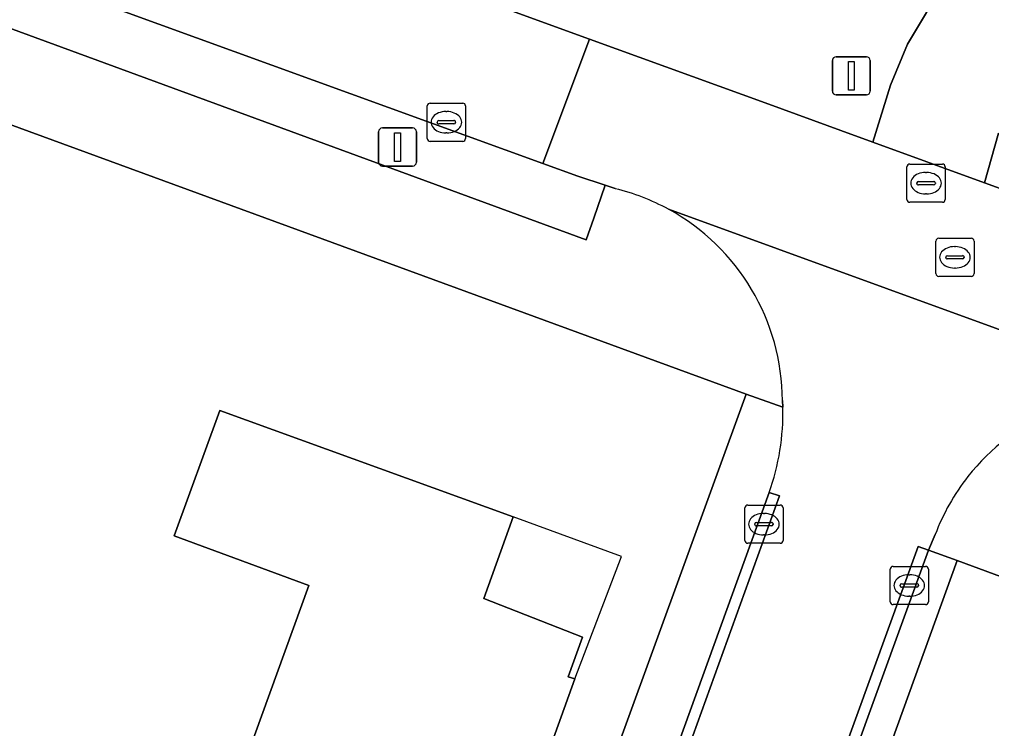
# Model space of a CAD drawing. Extents: x 155275 to 156265, y 382654 to 383635.
# Drawn here: x 155785.04 to 155810.5, y 383038.94 to 383057.5 of the extents above; entities that cross this region are included whole.
import ezdxf

# ---------------------------------------------------------------- set-up
doc = ezdxf.new("R2010")
doc.units = 0
for name, color, linetype in [('IMGEO_Berm_groen', 7, 'Continuous'), ('IMGEO_Erf', 7, 'Continuous'), ('IMGEO_Fietspad_gesloten', 7, 'Continuous'), ('IMGEO_Groenvoorziening', 7, 'Continuous'), ('IMGEO_Haag', 7, 'Continuous'), ('IMGEO_Kolk', 7, 'Continuous'), ('IMGEO_Lichtmast', 7, 'Continuous'), ('IMGEO_Pand', 7, 'Continuous'), ('IMGEO_Pand_overbouw', 7, 'Continuous'), ('IMGEO_Rijbaan_lokaal_gesloten', 7, 'Continuous'), ('IMGEO_Rijbaan_lokaal_open', 7, 'Continuous'), ('IMGEO_Rioolput', 7, 'Continuous'), ('IMGEO_Verkeersbordpaal', 7, 'Continuous'), ('IMGEO_Voetpad_open', 7, 'Continuous')]:
    doc.layers.add(name, color=color, linetype=linetype)

msp = doc.modelspace()

# ---------------------------------------------------------------- linework, layer by layer
at = {"layer": 'IMGEO_Berm_groen'}
for points in [[(155788.299, 383061.225), (155799.971, 383056.982), (155804.664, 383055.276), (155806.554, 383054.589), (155807.393, 383054.284), (155807.851, 383055.78), (155808.304, 383056.85), (155808.799, 383057.679), (155810.181, 383059.245)], [(155810.687, 383054.516), (155810.316, 383053.221), (155820.623, 383049.474), (155903.042, 383019.512), (155914.541, 383015.332), (155914.714, 383015.883)]]:
    msp.add_lwpolyline(points, dxfattribs=at)
at = {"layer": 'IMGEO_Erf'}
for points in [[(155804.077, 383047.694), (155783.265, 383055.306)], [(155794.439, 383021.231), (155804.077, 383047.694)]]:
    msp.add_lwpolyline(points, dxfattribs=at)
msp.add_lwpolyline([(155792.025, 383036.51), (155791.923, 383036.56), (155790.575, 383037.044), (155792.624, 383042.685), (155789.094, 383043.981), (155790.287, 383047.258), (155797.973, 383044.48), (155797.2, 383042.343), (155799.789, 383041.327), (155799.415, 383040.292), (155799.586, 383040.236), (155794.989, 383027.456), (155794.16, 383027.733), (155794.856, 383029.61), (155790.145, 383031.303)], close=True, dxfattribs=at)
at = {"layer": 'IMGEO_Fietspad_gesloten'}
msp.add_lwpolyline([(155810.181, 383059.245), (155808.799, 383057.679), (155808.304, 383056.85), (155807.851, 383055.78), (155807.393, 383054.284), (155810.316, 383053.221), (155810.687, 383054.516)], dxfattribs=at)
at = {"layer": 'IMGEO_Groenvoorziening'}
msp.add_lwpolyline([(155784.165, 383057.496), (155799.887, 383051.728), (155800.085, 383052.3), (155800.383, 383053.161), (155799.667, 383053.396), (155798.751, 383053.725), (155785.634, 383058.493)], dxfattribs=at)
msp.add_lwpolyline([(155813.643, 383041.841), (155809.6, 383043.335), (155807.624, 383037.887), (155807.792, 383037.834), (155811.666, 383036.391)], close=True, dxfattribs=at)
at = {"layer": 'IMGEO_Haag'}
msp.add_lwpolyline([(155784.165, 383057.496), (155799.887, 383051.728), (155800.085, 383052.3), (155800.383, 383053.161), (155799.667, 383053.396), (155798.751, 383053.725), (155785.634, 383058.493)], dxfattribs=at)
at = {"layer": 'IMGEO_Kolk'}
for p, q in [((155795.723, 383054.38), (155795.723, 383055.232)), ((155795.798, 383055.306), (155796.65, 383055.306)), ((155796.211, 383055.086), (155796.236, 383055.086)), ((155796.724, 383055.232), (155796.724, 383054.38)), ((155796.025, 383054.849), (155796.423, 383054.849)), ((155795.982, 383054.8), (155795.982, 383054.812)), ((155796.42, 383054.763), (155796.022, 383054.763)), ((155796.466, 383054.812), (155796.466, 383054.8)), ((155796.65, 383054.306), (155795.798, 383054.306)), ((155796.234, 383054.526), (155796.209, 383054.526)), ((155804.039, 383043.861), (155804.039, 383044.713)), ((155804.114, 383044.787), (155804.966, 383044.787)), ((155805.04, 383044.713), (155805.04, 383043.861)), ((155804.527, 383044.567), (155804.552, 383044.567)), ((155804.298, 383044.281), (155804.298, 383044.293)), ((155804.736, 383044.244), (155804.338, 383044.244)), ((155804.341, 383044.33), (155804.739, 383044.33)), ((155804.782, 383044.293), (155804.782, 383044.281)), ((155804.55, 383044.007), (155804.525, 383044.007)), ((155804.966, 383043.787), (155804.114, 383043.787)), ((155807.846, 383042.257), (155807.846, 383043.109)), ((155807.921, 383043.183), (155808.773, 383043.183)), ((155808.847, 383043.109), (155808.847, 383042.257)), ((155808.334, 383042.963), (155808.359, 383042.963)), ((155808.105, 383042.677), (155808.105, 383042.689)), ((155808.543, 383042.64), (155808.145, 383042.64)), ((155808.148, 383042.726), (155808.546, 383042.726)), ((155808.589, 383042.689), (155808.589, 383042.677)), ((155808.357, 383042.403), (155808.332, 383042.403)), ((155808.773, 383042.183), (155807.921, 383042.183))]:
    msp.add_line(p, q, dxfattribs=at)
for points in [[(155795.723, 383054.38), (155795.723, 383055.232)], [(155795.798, 383055.306), (155796.65, 383055.306)], [(155796.724, 383055.232), (155796.724, 383054.38)], [(155796.65, 383054.306), (155795.798, 383054.306)], [(155804.039, 383043.861), (155804.039, 383044.713)], [(155804.114, 383044.787), (155804.966, 383044.787)], [(155805.04, 383044.713), (155805.04, 383043.861)], [(155804.966, 383043.787), (155804.114, 383043.787)], [(155807.846, 383042.257), (155807.846, 383043.109)], [(155807.921, 383043.183), (155808.773, 383043.183)], [(155808.847, 383043.109), (155808.847, 383042.257)], [(155808.773, 383042.183), (155807.921, 383042.183)]]:
    msp.add_lwpolyline(points, dxfattribs=at)
for centre, radius, start, end in [((155795.8, 383055.23), 0.0765, 91.552, 178.448), ((155795.8, 383055.23), 0.0765, 91.552, 178.448), ((155796.648, 383055.23), 0.0765, 1.552, 88.448), ((155796.648, 383055.23), 0.0765, 1.552, 88.448), ((155796.022, 383054.809), 0.0403, 85.8775, 175.7526), ((155796.427, 383054.811), 0.0386, 1.7309, 96.639), ((155796.019, 383054.799), 0.0366, 178.938, 274.7102), ((155796.423, 383054.806), 0.043, 264.8664, 352.4533), ((155795.8, 383054.382), 0.0765, 181.552, 268.448), ((155795.8, 383054.382), 0.0765, 181.552, 268.448), ((155796.648, 383054.382), 0.0765, 271.552, 358.448), ((155796.648, 383054.382), 0.0765, 271.552, 358.448), ((155804.116, 383044.711), 0.0765, 91.552, 178.448), ((155804.116, 383044.711), 0.0765, 91.552, 178.448), ((155804.964, 383044.711), 0.0765, 1.552, 88.448), ((155804.964, 383044.711), 0.0765, 1.552, 88.448), ((155804.338, 383044.29), 0.0403, 85.8775, 175.7526), ((155804.335, 383044.28), 0.0366, 178.938, 274.7102), ((155804.739, 383044.287), 0.043, 264.8664, 352.4533), ((155804.743, 383044.292), 0.0386, 1.7309, 96.639), ((155804.116, 383043.863), 0.0765, 181.552, 268.448), ((155804.116, 383043.863), 0.0765, 181.552, 268.448), ((155804.964, 383043.863), 0.0765, 271.552, 358.448), ((155804.964, 383043.863), 0.0765, 271.552, 358.448), ((155807.923, 383043.107), 0.0765, 91.552, 178.448), ((155807.923, 383043.107), 0.0765, 91.552, 178.448), ((155808.771, 383043.107), 0.0765, 1.552, 88.448), ((155808.771, 383043.107), 0.0765, 1.552, 88.448), ((155808.145, 383042.686), 0.0403, 85.8775, 175.7526), ((155808.142, 383042.676), 0.0366, 178.938, 274.7102), ((155808.546, 383042.683), 0.043, 264.8664, 352.4533), ((155808.55, 383042.688), 0.0386, 1.7309, 96.639), ((155807.923, 383042.259), 0.0765, 181.552, 268.448), ((155807.923, 383042.259), 0.0765, 181.552, 268.448), ((155808.771, 383042.259), 0.0765, 271.552, 358.448), ((155808.771, 383042.259), 0.0765, 271.552, 358.448)]:
    msp.add_arc(centre, radius, start, end, dxfattribs=at)
for centre, major_axis, ratio, start_param, end_param in [((155796.21, 383054.806), (-0.387, 0.002), 0.722429, 4.712389, 7.853982), ((155796.235, 383054.806), (-0.39, 0.002), 0.717154, 1.570796, 4.712389), ((155804.526, 383044.287), (-0.387, 0.002), 0.722429, 4.712389, 7.853982), ((155804.551, 383044.287), (-0.39, 0.002), 0.717154, 1.570796, 4.712389), ((155808.333, 383042.683), (-0.387, 0.002), 0.722429, 4.712389, 7.853982), ((155808.358, 383042.683), (-0.39, 0.002), 0.717154, 1.570796, 4.712389)]:
    msp.add_ellipse(centre, major_axis=major_axis, ratio=ratio, start_param=start_param, end_param=end_param, dxfattribs=at)
at = {"layer": 'IMGEO_Lichtmast'}
for p, q in [((155794.548, 383054.658), (155795.338, 383054.658)), ((155795.338, 383054.658), (155794.548, 383054.658)), ((155794.448, 383053.758), (155794.448, 383054.558)), ((155794.448, 383054.558), (155794.448, 383053.758)), ((155795.438, 383054.558), (155795.438, 383053.758)), ((155795.438, 383053.758), (155795.438, 383054.558)), ((155795.338, 383053.658), (155794.548, 383053.658)), ((155794.548, 383053.658), (155795.338, 383053.658))]:
    msp.add_line(p, q, dxfattribs=at)
msp.add_lwpolyline([(155794.868, 383054.533), (155795.018, 383054.533), (155795.018, 383053.783), (155794.868, 383053.783), (155794.868, 383054.533)], dxfattribs=at)
for centre, start, end in [((155794.548, 383054.558), 90, 180), ((155794.548, 383054.558), 90, 180), ((155795.338, 383054.558), 0, 90), ((155795.338, 383054.558), 360, 90), ((155794.548, 383053.758), 180, 270), ((155794.548, 383053.758), 180, 270), ((155795.338, 383053.758), 270, 0), ((155795.338, 383053.758), 270, 0)]:
    msp.add_arc(centre, 0.1, start, end, dxfattribs=at)
at = {"layer": 'IMGEO_Pand'}
msp.add_lwpolyline([(155799.586, 383040.236), (155799.415, 383040.292), (155799.789, 383041.327), (155797.2, 383042.343), (155797.973, 383044.48), (155790.287, 383047.258), (155789.094, 383043.981), (155792.624, 383042.685), (155790.575, 383037.044), (155791.923, 383036.56), (155792.025, 383036.51), (155790.145, 383031.303), (155794.856, 383029.61), (155794.16, 383027.733), (155794.989, 383027.456)], close=True, dxfattribs=at)
at = {"layer": 'IMGEO_Pand_overbouw'}
msp.add_lwpolyline([(155797.973, 383044.48), (155797.2, 383042.343), (155799.789, 383041.327), (155799.415, 383040.292), (155799.586, 383040.236), (155800.806, 383043.443)], close=True, dxfattribs=at)
at = {"layer": 'IMGEO_Rijbaan_lokaal_gesloten'}
msp.add_lwpolyline([(155785.634, 383058.493), (155798.751, 383053.725), (155799.971, 383056.982), (155788.299, 383061.225)], dxfattribs=at)
for points in [[(155804.949, 383045.027), (155804.674, 383045.114), (155799.907, 383031.95), (155795.868, 383020.797), (155795.71, 383020.362), (155794.441, 383016.867), (155794.713, 383016.767), (155796.138, 383020.696), (155800.183, 383031.84)], [(155802.333, 383025.631), (155803.179, 383027.967), (155804.823, 383032.507), (155805.164, 383033.445), (155806.872, 383038.152), (155808.851, 383043.607), (155808.58, 383043.704), (155804.545, 383032.602), (155800.02, 383020.099), (155798.324, 383015.441), (155798.601, 383015.34), (155799.939, 383019.025), (155800.156, 383019.622), (155800.289, 383019.989)]]:
    msp.add_lwpolyline(points, close=True, dxfattribs=at)
at = {"layer": 'IMGEO_Rijbaan_lokaal_open'}
for points in [[(155810.316, 383053.221), (155807.393, 383054.284), (155806.554, 383054.589), (155804.664, 383055.276), (155799.971, 383056.982), (155798.751, 383053.725), (155799.667, 383053.396), (155800.383, 383053.161), (155800.645, 383053.068)], [(155802.041, 383052.529), (155816.315, 383047.34), (155817.62, 383046.847), (155819.418, 383046.213), (155820.623, 383049.474), (155810.316, 383053.221)], [(155816.315, 383047.34), (155802.041, 383052.529)], [(155805.024, 383047.521), (155805.034, 383047.353)], [(155804.674, 383045.114), (155804.949, 383045.027), (155800.183, 383031.84), (155796.138, 383020.696), (155794.713, 383016.767), (155798.324, 383015.441), (155800.02, 383020.099), (155804.545, 383032.602), (155808.58, 383043.704)], [(155808.58, 383043.704), (155808.851, 383043.607), (155809.024, 383044.014)]]:
    msp.add_lwpolyline(points, dxfattribs=at)
for centre, radius, start, end in [((155799.291, 383047.484), 5.745, 61.4053, 76.3713), ((155799.296, 383047.501), 5.728, 0.1952, 61.3648), ((155799.034, 383047.169), 6.002, 339.977, 1.7547), ((155814.24, 383042.111), 5.54, 112.2085, 141.8387), ((155814.398, 383041.977), 5.747, 141.7592, 159.2393)]:
    msp.add_arc(centre, radius, start, end, dxfattribs=at)
at = {"layer": 'IMGEO_Rioolput'}
for p, q in [((155808.286, 383052.785), (155808.286, 383053.637)), ((155808.361, 383053.711), (155809.213, 383053.711)), ((155809.287, 383053.637), (155809.287, 383052.785)), ((155808.774, 383053.491), (155808.799, 383053.491)), ((155808.545, 383053.205), (155808.545, 383053.217)), ((155808.983, 383053.168), (155808.585, 383053.168)), ((155808.588, 383053.254), (155808.986, 383053.254)), ((155809.029, 383053.217), (155809.029, 383053.205)), ((155808.797, 383052.931), (155808.772, 383052.931)), ((155809.213, 383052.711), (155808.361, 383052.711)), ((155809.117, 383051.771), (155809.969, 383051.771)), ((155809.042, 383050.845), (155809.042, 383051.697)), ((155809.53, 383051.551), (155809.555, 383051.551)), ((155810.043, 383051.697), (155810.043, 383050.845)), ((155809.301, 383051.265), (155809.301, 383051.277)), ((155809.344, 383051.314), (155809.742, 383051.314)), ((155809.785, 383051.277), (155809.785, 383051.265)), ((155809.739, 383051.228), (155809.341, 383051.228)), ((155809.969, 383050.771), (155809.117, 383050.771)), ((155809.553, 383050.991), (155809.528, 383050.991))]:
    msp.add_line(p, q, dxfattribs=at)
for points in [[(155808.286, 383052.785), (155808.286, 383053.637)], [(155808.361, 383053.711), (155809.213, 383053.711)], [(155809.287, 383053.637), (155809.287, 383052.785)], [(155809.213, 383052.711), (155808.361, 383052.711)], [(155809.117, 383051.771), (155809.969, 383051.771)], [(155809.042, 383050.845), (155809.042, 383051.697)], [(155810.043, 383051.697), (155810.043, 383050.845)], [(155809.969, 383050.771), (155809.117, 383050.771)]]:
    msp.add_lwpolyline(points, dxfattribs=at)
for centre, radius, start, end in [((155808.363, 383053.635), 0.0765, 91.552, 178.448), ((155808.363, 383053.635), 0.0765, 91.552, 178.448), ((155809.211, 383053.635), 0.0765, 1.552, 88.448), ((155809.211, 383053.635), 0.0765, 1.552, 88.448), ((155808.585, 383053.214), 0.0403, 85.8775, 175.7526), ((155808.582, 383053.204), 0.0366, 178.938, 274.7102), ((155808.986, 383053.211), 0.043, 264.8664, 352.4533), ((155808.99, 383053.216), 0.0386, 1.7309, 96.639), ((155808.363, 383052.787), 0.0765, 181.552, 268.448), ((155808.363, 383052.787), 0.0765, 181.552, 268.448), ((155809.211, 383052.787), 0.0765, 271.552, 358.448), ((155809.211, 383052.787), 0.0765, 271.552, 358.448), ((155809.119, 383051.695), 0.0765, 91.552, 178.448), ((155809.119, 383051.695), 0.0765, 91.552, 178.448), ((155809.967, 383051.695), 0.0765, 1.552, 88.448), ((155809.967, 383051.695), 0.0765, 1.552, 88.448), ((155809.341, 383051.274), 0.0403, 85.8775, 175.7526), ((155809.338, 383051.264), 0.0366, 178.938, 274.7102), ((155809.742, 383051.271), 0.043, 264.8664, 352.4533), ((155809.746, 383051.276), 0.0386, 1.7309, 96.639), ((155809.119, 383050.847), 0.0765, 181.552, 268.448), ((155809.119, 383050.847), 0.0765, 181.552, 268.448), ((155809.967, 383050.847), 0.0765, 271.552, 358.448), ((155809.967, 383050.847), 0.0765, 271.552, 358.448)]:
    msp.add_arc(centre, radius, start, end, dxfattribs=at)
for centre, major_axis, ratio, start_param, end_param in [((155808.773, 383053.211), (-0.387, 0.002), 0.722429, 4.712389, 7.853982), ((155808.798, 383053.211), (-0.39, 0.002), 0.717154, 1.570796, 4.712389), ((155809.529, 383051.271), (-0.387, 0.002), 0.722429, 4.712389, 7.853982), ((155809.554, 383051.271), (-0.39, 0.002), 0.717154, 1.570796, 4.712389)]:
    msp.add_ellipse(centre, major_axis=major_axis, ratio=ratio, start_param=start_param, end_param=end_param, dxfattribs=at)
at = {"layer": 'IMGEO_Verkeersbordpaal'}
for p, q in [((155806.332, 383055.621), (155806.332, 383056.421)), ((155806.332, 383056.421), (155806.332, 383055.621)), ((155806.432, 383056.521), (155807.222, 383056.521)), ((155807.222, 383056.521), (155806.432, 383056.521)), ((155807.322, 383056.421), (155807.322, 383055.621)), ((155807.322, 383055.621), (155807.322, 383056.421)), ((155807.222, 383055.521), (155806.432, 383055.521)), ((155806.432, 383055.521), (155807.222, 383055.521))]:
    msp.add_line(p, q, dxfattribs=at)
msp.add_lwpolyline([(155806.752, 383056.396), (155806.902, 383056.396), (155806.902, 383055.646), (155806.752, 383055.646), (155806.752, 383056.396)], dxfattribs=at)
for centre, start, end in [((155806.432, 383056.421), 90, 180), ((155806.432, 383056.421), 90, 180), ((155807.222, 383056.421), 0, 90), ((155807.222, 383056.421), 360, 90), ((155806.432, 383055.621), 180, 270), ((155806.432, 383055.621), 180, 270), ((155807.222, 383055.621), 270, 0), ((155807.222, 383055.621), 270, 0)]:
    msp.add_arc(centre, 0.1, start, end, dxfattribs=at)
at = {"layer": 'IMGEO_Voetpad_open'}
for points in [[(155800.645, 383053.068), (155800.383, 383053.161), (155800.085, 383052.3), (155799.887, 383051.728), (155784.165, 383057.496)], [(155783.265, 383055.306), (155804.077, 383047.694), (155805.034, 383047.353), (155805.024, 383047.521)], [(155805.034, 383047.353), (155804.077, 383047.694), (155794.439, 383021.231)], [(155795.71, 383020.362), (155795.868, 383020.797), (155799.907, 383031.95), (155804.674, 383045.114)], [(155809.024, 383044.014), (155808.851, 383043.607), (155809.6, 383043.335), (155813.643, 383041.841), (155811.666, 383036.391), (155809.982, 383031.683), (155808.023, 383026.287), (155807.129, 383023.895), (155805.216, 383018.475), (155803.897, 383014.969), (155802.615, 383015.431)]]:
    msp.add_lwpolyline(points, dxfattribs=at)
msp.add_lwpolyline([(155809.6, 383043.335), (155808.851, 383043.607), (155806.872, 383038.152), (155807.624, 383037.887)], close=True, dxfattribs=at)
for centre, radius, start, end in [((155799.291, 383047.484), 5.745, 61.4053, 76.3713), ((155799.296, 383047.501), 5.728, 0.1952, 61.3648), ((155799.034, 383047.169), 6.002, 339.977, 1.7547), ((155814.24, 383042.111), 5.54, 112.2085, 141.8387), ((155814.398, 383041.977), 5.747, 141.7592, 159.2393)]:
    msp.add_arc(centre, radius, start, end, dxfattribs=at)

doc.saveas('drawing.dxf')
